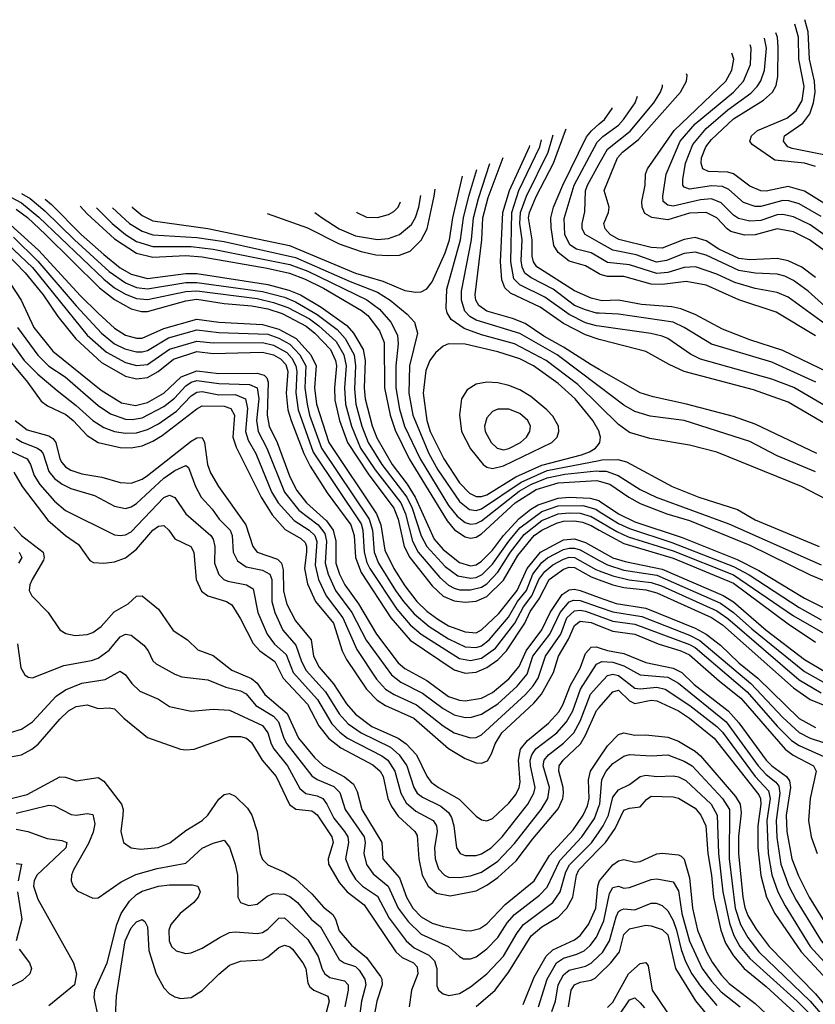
# Model space of a CAD drawing. Header units: inches. Extents: x 1305375 to 1407406, y 744550 to 841633.
# Tile 416 of 509: x 1357883 to 1360789, y 832279 to 835874. Entities that reach past the tile are written whole.
import ezdxf

# ---------------------------------------------------------------- set-up
doc = ezdxf.new("R2010")
doc.units = ezdxf.units.IN
doc.header["$MEASUREMENT"] = 0
doc.layers.add('B3853', color=7, linetype='Continuous')
doc.layers.add('B3863', color=7, linetype='Continuous')

msp = doc.modelspace()

# ---------------------------------------------------------------- linework, layer by layer
at = {"layer": 'B3853', "color": 5}
for points, elevation in [([(1360000, 834946), (1359950, 834974.8), (1359890, 834992.6), (1359850, 835023.5), (1359834.7, 835050), (1359824.4, 835115.6), (1359823.1, 835150), (1359833.4, 835190), (1359867.5, 835270), (1359954, 835446), (1359971.7, 835468.3), (1360000, 835493.3)], 2180), ([(1360000, 834802.3), (1359990, 834802.9), (1359950, 834814.4), (1359910, 834830.4), (1359832.1, 834890), (1359751.1, 834931.1), (1359728.7, 834948.7), (1359718.7, 834970), (1359714.7, 834994.7), (1359718.2, 835070), (1359710.3, 835130.3), (1359712.5, 835170), (1359733.8, 835230), (1359813.2, 835390), (1359831.7, 835454)], 2240), ([(1360000, 834850.3), (1359970, 834857.8), (1359910, 834883.6), (1359771.9, 834971.9), (1359759.3, 834990), (1359754.5, 835010), (1359755.2, 835070), (1359741.7, 835150), (1359745, 835170), (1359770, 835228.5), (1359833, 835350), (1359876.3, 835470), (1359879.3, 835475.7)], 2220), ([(1360000, 834706.7), (1359950, 834723.2), (1359870, 834764.8), (1359784.8, 834824.8), (1359675.6, 834875.6), (1359654.7, 834894.7), (1359644, 834924), (1359639, 834990), (1359647.9, 835170), (1359671.7, 835250), (1359745.4, 835410), (1359746.8, 835415.2)], 2280), ([(1360000, 834755.3), (1359990, 834756.8), (1359950, 834767.3), (1359890, 834797.6), (1359801.3, 834861.3), (1359710, 834905.6), (1359688.1, 834928.1), (1359676.5, 834990), (1359681.2, 835170), (1359706.8, 835250), (1359783.5, 835410), (1359789.6, 835434.8)], 2260), ([(1360000, 835005.3), (1359970, 835022.5), (1359916.7, 835036.7), (1359892.2, 835052.2), (1359874.5, 835090), (1359871.3, 835148.7), (1359907.9, 835270), (1359992.8, 835427.2), (1360000, 835434.5)], 2160), ([(1360000, 834534.5), (1359846.7, 834650), (1359710, 834727.7), (1359550, 834777.3), (1359527.7, 834790), (1359509.6, 834809.6), (1359496.3, 834850), (1359496.7, 834883.3), (1359533.3, 835070), (1359540.9, 835150), (1359558.5, 835221.5), (1359600.7, 835348.4)], 2340), ([(1360000, 834596.7), (1359970, 834613.6), (1359870, 834678.7), (1359798, 834718), (1359730, 834764.4), (1359683.5, 834783.5), (1359589.8, 834809.8), (1359559.7, 834830), (1359549.1, 834850), (1359546.5, 834870), (1359571.2, 835070), (1359574.4, 835150), (1359594.6, 835225.4), (1359649.1, 835370.5)], 2320), ([(1360000, 835060.6), (1359948.9, 835090), (1359937.8, 835110), (1359937.6, 835130), (1359947.5, 835172.5), (1359949.3, 835249.3), (1359956.6, 835270), (1360000, 835347.7)], 2140), ([(1360000, 834465), (1359922, 834542), (1359806.5, 834630), (1359690, 834690.4), (1359570, 834723.9), (1359506.5, 834746.5), (1359459, 834779), (1359444.1, 834804.1), (1359440.6, 834820.6), (1359443.9, 834890), (1359493.7, 835070), (1359504.6, 835150), (1359523.6, 835230), (1359553.2, 835326.8)], 2360), ([(1358294, 835190.6), (1358294.4, 835190), (1358330, 835159.2), (1358370, 835139.3), (1358570, 835112.2), (1358869, 835049), (1359110, 834948.7), (1359210, 834919.1), (1359290, 834885.6), (1359330, 834878.6), (1359350, 834880.9), (1359370, 834891.8), (1359390, 834917), (1359437.6, 835022.4), (1359452.5, 835070), (1359465.7, 835150), (1359500.8, 835302.8)], 2380), ([(1357830, 835237.3), (1357890, 835205.2), (1357953.2, 835153.2), (1358190, 834926.9), (1358230, 834895.1), (1358270, 834871.9), (1358310, 834856.2), (1358350, 834852), (1358490, 834881.8), (1358530, 834884), (1358750, 834855.9), (1358810, 834842), (1358863.1, 834823.1), (1358941.2, 834781.2), (1358976.2, 834756.2), (1359038.6, 834698.6), (1359066.9, 834650), (1359075.1, 834610), (1359069.7, 834529.7), (1359073.4, 834470), (1359094.7, 834390), (1359128, 834310), (1359181.9, 834230), (1359275.1, 834110), (1359292.4, 834070), (1359318.5, 833970), (1359339.1, 833930), (1359417.6, 833837.6), (1359449.6, 833809.6), (1359470, 833798.3), (1359490, 833792.6), (1359530, 833792.2), (1359570, 833802), (1359590, 833814.6), (1359630, 833857.1), (1359676.2, 833930), (1359725.5, 833994.5), (1359790, 834045.3), (1359850.4, 834069.6), (1359890, 834073.9), (1359930, 834072), (1359970, 834060.3), (1360000, 834042.7)], 2240), ([(1357890.3, 835239.7), (1357920.9, 835220.9), (1357975.6, 835175.6), (1358082.8, 835070), (1358210, 834954.6), (1358270, 834912.8), (1358310, 834896.4), (1358350, 834891), (1358490, 834914.1), (1358530, 834914.6), (1358770, 834881.7), (1358850, 834860.7), (1358890, 834844.1), (1358970, 834797.4), (1359042.3, 834742.3), (1359072.6, 834710), (1359105.3, 834650), (1359110, 834610), (1359106.3, 834526.3), (1359110.7, 834470.7), (1359132.9, 834390), (1359155.9, 834330), (1359205.5, 834250), (1359297, 834130), (1359316.9, 834090), (1359349.4, 833989.4), (1359369.8, 833950), (1359437.2, 833877.2), (1359483.4, 833843.4), (1359530, 833834.3), (1359550, 833837.4), (1359572.1, 833847.9), (1359610, 833886.1), (1359669.6, 833970), (1359710, 834018.2), (1359790, 834078.8), (1359850, 834098.9), (1359939.7, 834099.7), (1359987, 834087), (1360000, 834078.8)], 2260), ([(1358786.5, 835166.2), (1358934.4, 835114.4), (1359050, 835055.5), (1359130, 835027.3), (1359184.3, 835015.7), (1359230, 835012.6), (1359270, 835014.5), (1359310, 835028.4), (1359350, 835068.5), (1359371.5, 835110), (1359397.6, 835230), (1359400.2, 835255.5)], 2420), ([(1357976.2, 835218.9), (1357999.6, 835199.6), (1358108.2, 835090), (1358190, 835017), (1358250, 834968.5), (1358290, 834944.8), (1358350, 834929.1), (1358490, 834947.2), (1358530, 834947.1), (1358790, 834906.9), (1358866.7, 834886.7), (1358909, 834869), (1358984.2, 834824.2), (1359077.9, 834757.9), (1359103, 834730), (1359138.3, 834670), (1359144.9, 834630), (1359141.5, 834530), (1359144.9, 834490), (1359171.1, 834391.1), (1359187.8, 834347.8), (1359243.6, 834250), (1359298, 834178), (1359327.4, 834130), (1359397.5, 833977.5), (1359430, 833939.2), (1359490, 833891.7), (1359530, 833879.8), (1359550, 833883.3), (1359570, 833896.4), (1359610, 833936.8), (1359650.3, 833990), (1359707.7, 834052.3), (1359750, 834087.3), (1359776.9, 834103.1), (1359850, 834127.2), (1359890, 834130.5), (1359966.9, 834126.9), (1359998.5, 834118.5), (1360000, 834117.5)], 2280), ([(1358961.5, 835169.9), (1358988.1, 835150), (1359050.1, 835110), (1359110, 835084.3), (1359190, 835071.4), (1359230, 835074.9), (1359270, 835089.7), (1359314.1, 835125.9), (1359328.6, 835151.4), (1359340.6, 835190), (1359348.1, 835232)], 2440), ([(1359113.8, 835173), (1359114.9, 835170), (1359150, 835152.5), (1359190, 835152.2), (1359230, 835162.6), (1359250, 835173.7), (1359265.7, 835190), (1359274, 835209.3)], 2460), ([(1357870, 835182.4), (1357911.3, 835151.3), (1357977.6, 835090), (1358175.1, 834895.1), (1358230, 834852.8), (1358290, 834818.2), (1358328.1, 834808.1), (1358350, 834808.7), (1358490, 834848), (1358530, 834853.3), (1358630, 834837.4), (1358731.2, 834828.8), (1358790, 834818.1), (1358841.3, 834801.3), (1358930, 834755), (1358961.2, 834730), (1359018.4, 834670), (1359037.2, 834630), (1359040, 834610), (1359032.5, 834530), (1359034.7, 834485.3), (1359050.9, 834410), (1359080.8, 834330), (1359156.3, 834216.3), (1359250, 834090), (1359265.3, 834050), (1359287, 833950), (1359307.7, 833910), (1359390, 833806.7), (1359430, 833768.8), (1359470, 833751.8), (1359510, 833747.5), (1359550, 833751.2), (1359590, 833767.4), (1359650, 833828.1), (1359702.8, 833917.2), (1359762.1, 833990), (1359790.1, 834010.1), (1359844.2, 834035.8), (1359870, 834043.1), (1359910, 834044.5), (1359939.2, 834039.2), (1359970, 834026.9), (1360000, 834010.4)], 2220), ([(1358104.6, 835193.1), (1358130, 835165.6), (1358230, 835073.6), (1358310, 835021), (1358370, 835006.5), (1358490, 835013.2), (1358550, 835008.4), (1358786.9, 834966.9), (1358868.3, 834948.3), (1358926.5, 834926.5), (1358993.3, 834893.3), (1359132, 834812), (1359154.5, 834794.5), (1359197.4, 834737.4), (1359214.9, 834694.9), (1359215.1, 834530), (1359235.9, 834430), (1359254.8, 834374.8), (1359306.3, 834270), (1359444, 834044), (1359471.7, 834011.7), (1359510, 833986.1), (1359530, 833980.9), (1359550, 833984.6), (1359570, 833996.3), (1359692.7, 834110), (1359770, 834158.4), (1359850, 834183.3), (1359991.6, 834191.6), (1360000, 834189.2)], 2320), ([(1358163.9, 835187.1), (1358220.5, 835130), (1358270, 835089.8), (1358310, 835064.5), (1358370, 835046.4), (1358510, 835046.3), (1358590, 835036.7), (1358870, 834979.6), (1358935.3, 834955.3), (1359150.8, 834850.8), (1359197.3, 834817.3), (1359238.5, 834770), (1359262.7, 834722.7), (1359265.6, 834690), (1359256.6, 834610), (1359256.9, 834530), (1359270, 834452), (1359289, 834390), (1359346.2, 834270), (1359450, 834099.7), (1359481.1, 834061.1), (1359510, 834038.1), (1359530, 834032.4), (1359550, 834034.9), (1359570, 834044), (1359707.8, 834152.2), (1359750, 834176.6), (1359810, 834201.2), (1359874.4, 834214.4), (1359990, 834226.3), (1360000, 834225.9)], 2340), ([(1358222.3, 835187.2), (1358284.1, 835130), (1358330, 835101.4), (1358370, 835088.5), (1358530, 835079.1), (1358630, 835064.4), (1358890, 835006.2), (1359090, 834918), (1359190, 834879.6), (1359235.9, 834850), (1359298.9, 834798.9), (1359325.1, 834770), (1359335.8, 834730), (1359306.5, 834610), (1359304.3, 834510), (1359318.9, 834430), (1359377.8, 834290), (1359410, 834230.8), (1359490, 834114.2), (1359526, 834086), (1359550, 834082.3), (1359570, 834088.1), (1359714.3, 834185.7), (1359810, 834228.4), (1360000, 834265)], 2360), ([(1357850, 835125), (1357952.5, 835032.5), (1358105.5, 834865.5), (1358170, 834802.9), (1358230, 834747.8), (1358270, 834721.6), (1358310, 834711), (1358330, 834711.3), (1358410, 834746.2), (1358530, 834780), (1358610, 834769.7), (1358770, 834760.8), (1358830, 834744.2), (1358892.7, 834710), (1358946.4, 834650), (1358965.9, 834610), (1358960, 834530), (1358967.3, 834470), (1359011.8, 834330), (1359186.3, 834070), (1359201.8, 834030), (1359216.7, 833936.7), (1359249.6, 833870), (1359290, 833806.7), (1359333.9, 833750), (1359370, 833714.8), (1359410, 833685.6), (1359450, 833660.7), (1359510, 833638.5), (1359550, 833635.5), (1359570, 833645.9), (1359633.8, 833706.2), (1359699.7, 833790), (1359737.1, 833870), (1359785.7, 833930), (1359870, 833974.7), (1359910, 833978), (1359950, 833964.8), (1360000, 833936.9)], 2180), ([(1357816.3, 835076.3), (1357930, 834968.8), (1358130, 834722.5), (1358200.1, 834660.1), (1358270, 834622.2), (1358310, 834610.8), (1358350, 834615.5), (1358430, 834670.5), (1358530, 834700.3), (1358590, 834693.6), (1358770, 834695.4), (1358810, 834686), (1358858.6, 834658.6), (1358877.7, 834637.7), (1358892, 834610), (1358895.6, 834590), (1358891.4, 834511.4), (1358900.8, 834450), (1358955.5, 834295.5), (1359130, 834032.8), (1359136.8, 834010), (1359141, 833930), (1359151.6, 833891.6), (1359162.7, 833870), (1359261.1, 833721.1), (1359310, 833665), (1359349.4, 833630), (1359490, 833541.6), (1359530, 833533.7), (1359570, 833542.9), (1359621, 833579), (1359692.3, 833670), (1359723.6, 833730), (1359753.5, 833770), (1359779.7, 833830), (1359800.9, 833859.1), (1359830, 833883.2), (1359870, 833904.4), (1359890, 833910.9), (1359910, 833909.9), (1359987, 833867), (1360000, 833862)], 2140), ([(1357860, 835080), (1357950, 834992.4), (1358089.6, 834829.6), (1358182.3, 834730), (1358230, 834690.1), (1358267.8, 834672.2), (1358310, 834660.8), (1358330, 834660.9), (1358350, 834666.7), (1358427.1, 834712.9), (1358530, 834741.2), (1358610, 834731.9), (1358790, 834725.4), (1358830, 834711.2), (1358870, 834689.3), (1358907, 834650), (1358928.2, 834610), (1358924.9, 834530), (1358932.8, 834470), (1358942.1, 834430), (1358985.5, 834310), (1359159.3, 834050), (1359171.4, 834010), (1359178.5, 833930), (1359194.3, 833890), (1359255.5, 833790), (1359285, 833750), (1359324.4, 833704.4), (1359378.8, 833658.8), (1359450, 833613.5), (1359510, 833584.1), (1359550, 833581.1), (1359570, 833588.2), (1359598.2, 833610), (1359668, 833692), (1359702, 833750), (1359733.9, 833790), (1359757.5, 833850), (1359790, 833892), (1359810.5, 833909.5), (1359870, 833939.3), (1359890, 833944.9), (1359910, 833944), (1359930, 833937.8), (1360000, 833899.7)], 2160), ([(1357830, 835025.4), (1357903.4, 834950), (1357969.4, 834870), (1358022.6, 834790), (1358088.3, 834708.3), (1358182.3, 834622.3), (1358270, 834572.8), (1358310, 834563.2), (1358350, 834568), (1358389.2, 834590), (1358445, 834635), (1358530, 834662), (1358590, 834655.6), (1358770, 834660.6), (1358810, 834650.9), (1358836, 834636), (1358854.7, 834614.7), (1358862.4, 834590), (1358855.9, 834510), (1358863, 834450), (1358874.5, 834410), (1358920.6, 834290), (1358944.1, 834244.1), (1359006.7, 834146.6), (1359093.3, 834030), (1359104.4, 833990), (1359109.3, 833910), (1359130, 833855.9), (1359238.5, 833690), (1359308.9, 833608.9), (1359470, 833499.5), (1359510, 833487.9), (1359550, 833492.1), (1359590, 833508.9), (1359630, 833536.6), (1359660.8, 833570), (1359728.1, 833670), (1359747.5, 833712.5), (1359780.2, 833759.8), (1359817.2, 833830), (1359870, 833867.9), (1359890, 833874.9), (1359910, 833873.2), (1359970, 833840), (1360000, 833828.8)], 2120), ([(1357849.2, 834910), (1357889.1, 834850), (1357934.8, 834750), (1358003.8, 834663.8), (1358181, 834521), (1358255, 834475), (1358305.8, 834465.8), (1358350, 834476), (1358409.8, 834510.2), (1358472.9, 834570), (1358530, 834591.9), (1358610, 834582), (1358750, 834583.5), (1358776.4, 834576.4), (1358786.3, 834566.3), (1358791, 834551), (1358786.8, 834430), (1358793.9, 834390), (1358823.5, 834330), (1358870, 834204.3), (1358895.4, 834155.4), (1358930.3, 834110), (1359004.1, 834044.1), (1359027.7, 834010), (1359037.4, 833970), (1359037.8, 833890), (1359050.9, 833850), (1359070.5, 833810.5), (1359121, 833741), (1359186.5, 833630), (1359265.9, 833525.9), (1359290, 833505.3), (1359370, 833460.6), (1359450, 833402.7), (1359490, 833388.9), (1359510, 833386.9), (1359570, 833397.1), (1359610, 833417.4), (1359670, 833467.3), (1359707.8, 833512.2), (1359732.5, 833570), (1359790, 833645.6), (1359820.2, 833710), (1359865.1, 833774.9), (1359890, 833792.5), (1359910, 833794.5), (1359930, 833789.7), (1360000, 833764.4)], 2080), ([(1357762.3, 834730), (1357911.4, 834550), (1357961.5, 834481.5), (1357984.6, 834464.6), (1358052.1, 834432.1), (1358079, 834410), (1358130, 834355.5), (1358170, 834330.7), (1358250, 834311.5), (1358290, 834310.6), (1358330, 834317.5), (1358370, 834334.8), (1358403.9, 834356.1), (1358530, 834453.4), (1358550, 834463.5), (1358630, 834462.5), (1358654.9, 834454.9), (1358667.8, 834430), (1358661.1, 834350), (1358673.3, 834313.3), (1358764.8, 834130), (1358805.7, 834065.7), (1358852.4, 834012.4), (1358910, 833979.9), (1358925.3, 833965.3), (1358931, 833950), (1358930.8, 833930.8), (1358923.7, 833870), (1358934.1, 833814.1), (1358963.4, 833750), (1359029.1, 833670), (1359060.7, 833570), (1359077.4, 833537.4), (1359150.4, 833430), (1359189.2, 833389.2), (1359219, 833370), (1359323.3, 833323.3), (1359450, 833212.3), (1359510, 833176.2), (1359550, 833161.1), (1359570, 833159), (1359592.4, 833167.6), (1359607, 833193), (1359619.5, 833230), (1359644.3, 833270), (1359761.6, 833378.4), (1359789.2, 833410.8), (1359833, 833490), (1359850.6, 833550), (1359888, 833612), (1359910, 833662.5), (1359930, 833677.9), (1359970, 833672.6), (1360000, 833660.9)], 2020), ([(1357811.7, 834751.7), (1357899.9, 834630), (1357950, 834579.6), (1358019.6, 834519.6), (1358090, 834464.8), (1358150, 834410.8), (1358190, 834384.8), (1358230, 834370.9), (1358270, 834364.5), (1358310, 834365.8), (1358350, 834377.1), (1358390, 834398.3), (1358455.7, 834444.3), (1358510, 834501), (1358530, 834514.3), (1358550, 834516.4), (1358610, 834504.6), (1358670, 834505.6), (1358707.8, 834490), (1358714.7, 834454.7), (1358708.4, 834370), (1358718.2, 834338.2), (1358745.7, 834290), (1358803, 834150), (1358826.8, 834110), (1358885.3, 834045.3), (1358941.1, 834010), (1358961.2, 833990), (1358968.9, 833968.9), (1358962.1, 833882.1), (1358975, 833830), (1359002.6, 833770), (1359063.1, 833690), (1359114.4, 833574.4), (1359186.6, 833466.6), (1359219.9, 833430), (1359251.2, 833410), (1359332.7, 833372.7), (1359430, 833295.1), (1359470, 833270.4), (1359530, 833252.1), (1359550, 833253.6), (1359570, 833263.1), (1359730.9, 833410), (1359758.7, 833441.3), (1359776.4, 833470), (1359803.6, 833550), (1359859.4, 833630), (1359882, 833690), (1359910, 833716), (1359930, 833718.4), (1359950, 833714.5), (1360000, 833696.1)], 2040), ([(1357875.5, 834750), (1357950, 834648.5), (1357989.5, 834609.5), (1358048.8, 834570), (1358170, 834464.8), (1358215.3, 834435.3), (1358270, 834416), (1358293.8, 834413.8), (1358330, 834420.6), (1358410, 834461.2), (1358448.1, 834491.9), (1358490, 834537.1), (1358510, 834550.8), (1358530, 834556.7), (1358610, 834545.1), (1358722, 834542), (1358750, 834530.1), (1358757.2, 834490), (1358748.4, 834410), (1358754.3, 834370), (1358786.2, 834310), (1358850, 834149.3), (1358903.3, 834083.3), (1358972.9, 834030), (1358997.4, 833997.4), (1359004.4, 833970), (1358999.5, 833890), (1359009.9, 833849.9), (1359036.9, 833790), (1359096.4, 833710), (1359148.7, 833608.7), (1359241.3, 833481.3), (1359275.1, 833455.1), (1359354.3, 833414.3), (1359430, 833358.8), (1359470, 833335.5), (1359510, 833325.7), (1359533.1, 833326.9), (1359570, 833337.8), (1359630, 833376.2), (1359700.1, 833439.9), (1359736.2, 833483.8), (1359757.4, 833550), (1359819.8, 833630), (1359857.5, 833710), (1359890, 833748), (1359905.9, 833754.1), (1359930, 833753.6), (1360000, 833729.2)], 2060), ([(1360000, 834366.9), (1359999.2, 834370), (1359976.8, 834410), (1359912.4, 834490), (1359850, 834545.7), (1359760.1, 834610), (1359710, 834636.3), (1359630, 834661.7), (1359510, 834689.6), (1359450, 834689.9), (1359430, 834682.5), (1359401.9, 834658.1), (1359381.4, 834630), (1359366.6, 834593.4), (1359357, 834510), (1359369.8, 834410), (1359383, 834370), (1359431.8, 834270), (1359490, 834183.2), (1359525.6, 834145.6), (1359550, 834132.7), (1359570, 834132.6), (1359590, 834139.3), (1359695.6, 834204.4), (1359790, 834247.9), (1359935.2, 834284.8), (1359964, 834296), (1359986.4, 834310), (1359997, 834323), (1360000, 834327)], 2380), ([(1357867.2, 834410), (1357910, 834376.8), (1357990, 834354.6), (1358004.3, 834344.3), (1358015.8, 834330), (1358030, 834270.1), (1358037.1, 834257.1), (1358050, 834241.7), (1358070, 834228.8), (1358110, 834216.1), (1358183.4, 834203.4), (1358250, 834183.6), (1358290, 834182.2), (1358330, 834196.5), (1358350, 834209.7), (1358510, 834335.4), (1358530, 834347.2), (1358550, 834348.1), (1358558.5, 834330), (1358569.2, 834250), (1358579.9, 834219.9), (1358609, 834169), (1358709.1, 834030), (1358734.2, 833950), (1358750.7, 833930), (1358824.3, 833904.3), (1358839.6, 833890), (1358845.7, 833865.7), (1358847.3, 833787.3), (1358859.4, 833739.4), (1358890, 833678.5), (1358948.3, 833610), (1358956.4, 833550), (1358977.6, 833510), (1359029.3, 833449.3), (1359076.4, 833376.4), (1359110, 833338.3), (1359170, 833293.7), (1359265.9, 833250), (1359294.4, 833230), (1359332.1, 833190), (1359370, 833111.4), (1359386.5, 833090), (1359413.3, 833070), (1359488, 833028), (1359550, 832966.1), (1359570, 832952.1), (1359590, 832948.7), (1359610, 832957.8), (1359670, 833013.1), (1359695.1, 833044.9), (1359707.4, 833070), (1359711.3, 833090), (1359705.3, 833170), (1359712.7, 833210), (1359738.4, 833241.6), (1359815.1, 833304.9), (1359852.7, 833347.3), (1359867.4, 833372.6), (1359895.4, 833444.6), (1359930, 833505.7), (1359950, 833559.8), (1359970, 833583.2), (1359990, 833584), (1360000, 833580.6)], 1980), ([(1357870, 834345.3), (1357891.9, 834331.9), (1357948.8, 834310), (1357960.6, 834300.6), (1357969.1, 834289.1), (1357990, 834224.5), (1358010, 834199.1), (1358037.8, 834177.8), (1358070, 834162.3), (1358156.6, 834136.6), (1358230, 834097.9), (1358270, 834089.6), (1358290, 834094.9), (1358310, 834107.2), (1358410, 834199.6), (1358450, 834228.5), (1358490, 834246.3), (1358499.3, 834239.3), (1358525.2, 834170), (1358545.8, 834130), (1358586.5, 834086.5), (1358611.5, 834050), (1358652.2, 834010), (1358659.2, 833990), (1358662.7, 833930), (1358678.5, 833898.5), (1358710, 833876.1), (1358770, 833863.8), (1358796.9, 833850), (1358804.1, 833830), (1358803.7, 833750), (1358815.3, 833710), (1358844.9, 833644.9), (1358891.6, 833590), (1358912, 833530), (1358930, 833497.4), (1358999.7, 833419.7), (1359050, 833339.3), (1359083.2, 833303.2), (1359130.1, 833270), (1359237.6, 833217.6), (1359269.8, 833190), (1359296.7, 833150), (1359322.2, 833070), (1359334.9, 833050), (1359354.6, 833034.6), (1359421.9, 833001.9), (1359450, 832979.1), (1359460.8, 832960.8), (1359469.4, 832930), (1359478.1, 832850), (1359492.6, 832830), (1359510, 832822.6), (1359550, 832822.2), (1359570, 832827.9), (1359605.8, 832850), (1359645.2, 832890), (1359738.9, 833010), (1359761.2, 833050), (1359765.4, 833070), (1359749.3, 833150), (1359748, 833170), (1359753.2, 833190), (1359768.9, 833211.1), (1359844.8, 833270), (1359880.9, 833310), (1359903.3, 833350), (1359931.3, 833430), (1359990, 833520.3), (1360000, 833525.4)], 1960), ([(1357842, 834302), (1357910.7, 834270.7), (1357923, 834250), (1357935.7, 834210), (1357956.3, 834176.3), (1358010, 834116.3), (1358050, 834082), (1358230, 833993.4), (1358250, 833990.1), (1358270, 833993.4), (1358290, 834004.2), (1358410, 834129.2), (1358430, 834137.6), (1358450, 834129.4), (1358489.5, 834069.5), (1358581.2, 833990), (1358590, 833977.6), (1358595.4, 833950), (1358595.1, 833890), (1358610, 833848.8), (1358628.8, 833830), (1358643.3, 833823.3), (1358711.7, 833810), (1358736.4, 833796.4), (1358753.3, 833710), (1358787, 833630), (1358813.9, 833593.9), (1358856.3, 833556.3), (1358882.5, 833490), (1358971.3, 833391.3), (1359023, 833303), (1359052.2, 833272.2), (1359081.1, 833250), (1359206.1, 833186.1), (1359227.6, 833170), (1359253.4, 833130), (1359275.7, 833050), (1359294.3, 833014.3), (1359330, 832983.6), (1359393.1, 832950), (1359405, 832930), (1359407.5, 832910), (1359398.5, 832850), (1359400.6, 832810), (1359413, 832773), (1359434.7, 832750), (1359450, 832743.3), (1359490, 832741.4), (1359530, 832748.2), (1359570, 832761.3), (1359630, 832801.8), (1359690, 832866.4), (1359787.5, 832990), (1359811.9, 833030), (1359818.7, 833070), (1359795.4, 833150), (1359799.1, 833170), (1359814.8, 833190), (1359870, 833231.9), (1359906.6, 833270), (1359930, 833313), (1359968.3, 833411.7), (1360000, 833446.2)], 1940), ([(1357862.2, 834222.2), (1357891.8, 834170), (1357986, 834046), (1358050, 833990.5), (1358097.7, 833957.7), (1358139.8, 833899.8), (1358152.6, 833892.6), (1358190.1, 833890.1), (1358230, 833894.5), (1358270, 833908.6), (1358310, 833940.6), (1358369.3, 834010), (1358390, 834025.1), (1358410, 834026.9), (1358428.4, 834010), (1358450, 833978.9), (1358508.5, 833950), (1358518.9, 833930), (1358528.1, 833830), (1358547.8, 833787.8), (1358570.4, 833770.4), (1358638.3, 833750), (1358657.6, 833737.6), (1358690, 833686.4), (1358736.4, 833596.4), (1358760.1, 833570), (1358815.1, 833530), (1358845.7, 833470), (1358934.9, 833374.9), (1358975.7, 833295.7), (1359011, 833251), (1359055.8, 833215.8), (1359173.6, 833153.6), (1359199.5, 833130), (1359210.3, 833110), (1359228.4, 833030), (1359240.9, 833000.9), (1359266.1, 832966.1), (1359326.9, 832910), (1359334.9, 832894.9), (1359340.5, 832810), (1359353.8, 832750), (1359374.8, 832710), (1359405, 832685), (1359454.9, 832674.9), (1359550, 832692.8), (1359590, 832713.5), (1359630, 832741.6), (1359696.8, 832803.2), (1359757.2, 832882.8), (1359850, 832992.1), (1359867, 833030), (1359869.9, 833050), (1359868.7, 833070), (1359852.2, 833130), (1359853.9, 833150), (1359868.4, 833170), (1359931.2, 833230), (1359950, 833261), (1359990, 833351.1), (1360000, 833362.5)], 1920), ([(1357861.8, 834021.8), (1357890, 833990.1), (1357968.9, 833930), (1357973.2, 833910), (1357970, 833900.3), (1357928.9, 833830), (1357920.5, 833810), (1357918.4, 833790), (1357927.1, 833770), (1357987.1, 833710), (1358030, 833646.5), (1358052.2, 833632.2), (1358085.5, 833625.5), (1358130, 833628.6), (1358150, 833635.9), (1358181.3, 833658.7), (1358228.5, 833711.5), (1358279.2, 833740.8), (1358310, 833768.8), (1358330, 833770.8), (1358390, 833721.1), (1358443.6, 833643.6), (1358495.6, 833610), (1358533.3, 833573.3), (1358590, 833552.4), (1358658.4, 833498.4), (1358730, 833468), (1358750, 833451.5), (1358778.5, 833410), (1358860.4, 833340.4), (1358901, 833250), (1358960.5, 833180.5), (1358991.3, 833151.3), (1359069.7, 833109.7), (1359102.3, 833082.3), (1359115.3, 833055.3), (1359133.1, 832990), (1359206.2, 832870), (1359210.1, 832810), (1359270, 832740.3), (1359296.5, 832670), (1359319.5, 832630), (1359350, 832598.7), (1359390, 832574.8), (1359430, 832562.7), (1359510, 832548.4), (1359530, 832546.6), (1359564.3, 832555.7), (1359590, 832572.4), (1359656.4, 832643.6), (1359762.3, 832730), (1359818.2, 832821.8), (1359904.5, 832915.5), (1359941.7, 832970), (1359956.9, 833003.1), (1359962.9, 833030), (1359961, 833099), (1359968.3, 833130), (1360000, 833177.5)], 1880), ([(1357881, 833930), (1357890.6, 833910), (1357878.7, 833890)], 1860), ([(1357875, 833595), (1357887.9, 833507.9), (1357902.3, 833482.3), (1357913.8, 833473.8), (1357930.4, 833470.4), (1358044.5, 833515.5), (1358146, 833534), (1358170, 833542.5), (1358210, 833572.1), (1358250, 833620.1), (1358270, 833630.7), (1358290, 833626.6), (1358337.2, 833590), (1358352.6, 833570), (1358370, 833533.4), (1358381.9, 833521.9), (1358450, 833484.6), (1358475, 833475), (1358570, 833463.3), (1358636.3, 833436.3), (1358690, 833423.7), (1358710, 833412.9), (1358746.3, 833370), (1358810, 833330.3), (1358828.3, 833310), (1358848.5, 833250), (1358859.5, 833230), (1358950, 833113.1), (1358970, 833099.2), (1359030, 833073.6), (1359052.1, 833052.1), (1359072.6, 832990), (1359140.9, 832890), (1359145.6, 832870), (1359139.7, 832830), (1359149.8, 832789.8), (1359174.7, 832754.7), (1359229.1, 832710), (1359265.8, 832630), (1359301.7, 832581.7), (1359350, 832535), (1359449.5, 832490), (1359490, 832452.9), (1359504.8, 832444.8), (1359530, 832444.2), (1359550, 832452.2), (1359590, 832480.8), (1359630, 832523.3), (1359664, 832576), (1359690, 832606.9), (1359782.3, 832677.7), (1359810, 832706.7), (1359855.6, 832804.4), (1359937, 832890), (1359982.8, 832957.2), (1360000, 833005.3)], 1860), ([(1357850, 833271.7), (1357890, 833283.6), (1357930, 833309.6), (1358016.5, 833403.5), (1358050, 833427.2), (1358110, 833451.9), (1358195, 833465), (1358250, 833495.6), (1358270, 833481.8), (1358292.8, 833450), (1358322.3, 833422.3), (1358390, 833393.5), (1358430, 833366.4), (1358510, 833348.9), (1358590, 833356.2), (1358650, 833352.5), (1358770, 833296.8), (1358789.7, 833270), (1358801.3, 833230), (1358811.6, 833211.6), (1358861.2, 833150), (1358906.2, 833066.2), (1358928.2, 833048.2), (1358970, 833039.6), (1358990.5, 833030), (1359005.4, 833010), (1359030, 832959), (1359069.8, 832910), (1359081.2, 832890), (1359084.1, 832870), (1359073.1, 832810), (1359088.6, 832770), (1359110, 832735.7), (1359135.8, 832710), (1359190, 832674.2), (1359232.9, 832592.9), (1359294.2, 832510), (1359324.4, 832484.4), (1359378, 832458), (1359398.1, 832438.1), (1359407.3, 832410), (1359406.8, 832346.8), (1359413.2, 832330), (1359430, 832316.6), (1359450.8, 832310.8), (1359490, 832318.7), (1359530, 832342), (1359590, 832390.1), (1359650, 832454.7), (1359700.1, 832539.9), (1359722.9, 832570), (1359830, 832650.8), (1359857.1, 832690), (1359877.7, 832762.3), (1359891.5, 832788.5), (1359971.7, 832868.3), (1360000, 832908.8)], 1840), ([(1357850, 833182.2), (1357890, 833189.7), (1357927.7, 833210), (1357951.1, 833228.9), (1358030, 833320.1), (1358061.4, 833350), (1358090, 833366.2), (1358130, 833372.5), (1358170, 833358.8), (1358210, 833361.2), (1358230, 833357.5), (1358263.9, 833323.9), (1358350, 833253.4), (1358470, 833210.9), (1358490, 833207.5), (1358520.9, 833210), (1358650, 833257.1), (1358690, 833256.5), (1358711.7, 833250), (1358730, 833234.6), (1358768.6, 833170), (1358820.2, 833110), (1358868.6, 833008.6), (1358891.8, 832991.8), (1358950, 832984.9), (1358959.1, 832979.1), (1358970.2, 832970.2), (1359022.8, 832890), (1359028.2, 832870), (1359009.4, 832810), (1359011.4, 832790), (1359050, 832723.6), (1359079.2, 832690), (1359141.7, 832641.7), (1359257, 832470), (1359280.1, 832450), (1359321.5, 832430), (1359335.5, 832415.5), (1359338, 832390), (1359313.9, 832330), (1359305.5, 832270)], 1820), ([(1357851.5, 833030), (1357910, 833045.4), (1358030, 833109), (1358050, 833108.2), (1358090, 833094.7), (1358170, 833107.3), (1358190, 833093.6), (1358254.8, 833010), (1358260.6, 832990), (1358260.4, 832970), (1358252.9, 832910), (1358262.8, 832870), (1358290.7, 832850.7), (1358325.2, 832845.2), (1358389.1, 832850.9), (1358431.4, 832868.6), (1358490, 832912.9), (1358550.3, 832949.7), (1358570.6, 832969.4), (1358610, 833027.9), (1358630, 833044.5), (1358650, 833048.4), (1358670, 833038.4), (1358715, 832995), (1358731, 832970), (1358750.1, 832910), (1358762.1, 832830), (1358770, 832807.9), (1358790, 832787.8), (1358850, 832760.8), (1358890, 832736.9), (1358950, 832682.5), (1358992.9, 832632.9), (1359026.8, 832606.8), (1359037.2, 832590), (1359050, 832547.4), (1359095, 832495), (1359149.4, 832450), (1359200.5, 832380.5), (1359206, 832370), (1359207.1, 832350), (1359187.3, 832290), (1359176.9, 832230)], 1780), ([(1357870, 832977.2), (1357990, 833006.4), (1358010, 833003.5), (1358071.8, 832971.8), (1358090, 832968.9), (1358130, 832975.9), (1358150, 832972.3), (1358157.8, 832937.8), (1358152.1, 832907.9), (1358134.2, 832865.8), (1358079.3, 832770), (1358072.1, 832750), (1358071.2, 832730), (1358079.1, 832710), (1358093.6, 832693.6), (1358150, 832666), (1358170, 832667.1), (1358254.3, 832725.7), (1358307.6, 832752.4), (1358385.8, 832774.2), (1358490, 832794.4), (1358550, 832849.2), (1358590, 832867.6), (1358630, 832878.6), (1358650, 832852.4), (1358670.6, 832790), (1358678.8, 832750), (1358679.7, 832670), (1358690.1, 832650.1), (1358720, 832640), (1358750, 832644.4), (1358786.6, 832673.4), (1358810, 832683), (1358850, 832681), (1358870, 832672.7), (1358897.5, 832650), (1358947.7, 832590), (1358981.5, 832561.5), (1359050, 832442.1), (1359068.4, 832430), (1359110, 832416.2), (1359123, 832403), (1359143.6, 832370), (1359147, 832350), (1359131.7, 832290), (1359124.3, 832235.7)], 1760), ([(1357870, 832917.8), (1357912.7, 832910), (1357983.9, 832883.9), (1358037.4, 832877.4), (1358055.5, 832870), (1358051.4, 832850), (1357945.3, 832750), (1357935.5, 832730), (1357934, 832710), (1357950, 832662.4), (1358080.1, 832430), (1358091.1, 832390), (1358083.9, 832350), (1357990, 832273.1)], 1740), ([(1359550.3, 832270.3), (1359619.7, 832330), (1359670, 832397.8), (1359751, 832529), (1359790, 832561.9), (1359850, 832596.8), (1359882.2, 832630), (1359903.5, 832670), (1359916.5, 832750), (1359926, 832770), (1360000, 832846.6)], 1820), ([(1357870, 832793), (1357890.2, 832790), (1357877.3, 832730)], 1720), ([(1359721.7, 832278.3), (1359762.6, 832377.4), (1359805.6, 832454.4), (1359830, 832477.6), (1359910, 832514.3), (1359930, 832530.5), (1359960.8, 832570), (1359987.9, 832630), (1359995.3, 832710), (1360000, 832725.8)], 1780), ([(1357875.2, 832690), (1357890.8, 832590), (1357870.1, 832510)], 1720), ([(1358171.6, 832230), (1358155.8, 832304.2), (1358157.9, 832330), (1358202.6, 832430), (1358237.7, 832570), (1358254, 832610), (1358284.6, 832655.4), (1358310, 832680.3), (1358330, 832691.7), (1358389.7, 832710), (1358430, 832714.6), (1358514.6, 832714.6), (1358533.7, 832710), (1358542.9, 832690), (1358535.1, 832670), (1358519.4, 832650), (1358468.8, 832610), (1358435.1, 832570), (1358428.2, 832550), (1358428.6, 832510), (1358438.2, 832490), (1358454.6, 832474.6), (1358490, 832464), (1358510, 832466.3), (1358550, 832483.7), (1358615.5, 832524.5), (1358650, 832540.4), (1358670, 832543.8), (1358750, 832537.4), (1358770, 832540.6), (1358790, 832553), (1358830, 832593.6), (1358850, 832594.4), (1358935.5, 832515.5), (1358973.8, 832453.8), (1358987.5, 832407.5), (1358997.5, 832390), (1359016.4, 832376.4), (1359070, 832364), (1359082.6, 832350), (1359083.5, 832330), (1359070.6, 832270)], 1740), ([(1358231.8, 832210), (1358237.2, 832310), (1358268.9, 832510), (1358290, 832557.5), (1358310, 832580.1), (1358330, 832588.2), (1358340.6, 832580.6), (1358350, 832562), (1358355.1, 832475.1), (1358381.6, 832390), (1358410, 832338.5), (1358430, 832317.6), (1358450, 832305.5), (1358470, 832299.8), (1358510, 832303.8), (1358550, 832328.7), (1358610, 832388.8), (1358650, 832421.7), (1358690, 832436.4), (1358770, 832441.2), (1358790, 832451.6), (1358830, 832486.5), (1358850, 832494.5), (1358870, 832489.2), (1358880.2, 832480.2), (1358917.7, 832430), (1358928, 832410), (1358936, 832356), (1358942.8, 832342.8), (1358957.1, 832330), (1359008.3, 832308.3), (1359013, 832290), (1358998.2, 832230)], 1720), ([(1359778.1, 832270), (1359809.7, 832370), (1359844.2, 832430), (1359870, 832447.5), (1359918.4, 832461.6), (1359945.4, 832474.6), (1359967.1, 832492.9), (1359990, 832523.6), (1360000, 832546.4)], 1760), ([(1357880.7, 832480.7), (1357919.1, 832430), (1357926.9, 832410), (1357920.8, 832390), (1357894, 832366), (1357854.2, 832345.8)], 1720), ([(1359827.4, 832252.6), (1359840.1, 832290), (1359850.2, 832350), (1359870, 832386.3), (1359890, 832404), (1359950, 832418.1), (1359970, 832428.8), (1360000, 832456.5)], 1740), ([(1359887.4, 832270), (1359897, 832330), (1359909.2, 832350), (1359930, 832359.2), (1359970, 832366.4), (1359985.2, 832374.8), (1360000, 832389)], 1720)]:
    msp.add_lwpolyline(points, dxfattribs=dict(at, elevation=elevation))
for points, elevation in [([(1359589.7, 834550.3), (1359550, 834542.9), (1359517.6, 834522.4), (1359496.3, 834490), (1359489, 834431), (1359497.3, 834370), (1359530, 834307.3), (1359575.9, 834250), (1359590, 834239.9), (1359610, 834235.1), (1359650, 834245.2), (1359826.3, 834330), (1359846.2, 834350), (1359852.4, 834370), (1359850.7, 834390), (1359830, 834426.8), (1359808.5, 834450), (1359750, 834498.4), (1359710, 834522.3), (1359670, 834538.5), (1359630, 834548)], 2420), ([(1359630, 834451.9), (1359610, 834442.8), (1359590, 834419.7), (1359580.5, 834390), (1359583.1, 834370), (1359605.6, 834330), (1359626.8, 834310), (1359650, 834304), (1359670, 834307.8), (1359712, 834330), (1359734.3, 834350), (1359746.6, 834370), (1359749, 834390), (1359739.1, 834410), (1359710, 834435.9), (1359670, 834451.6)], 2440)]:
    msp.add_lwpolyline(points, close=True, dxfattribs=dict(at, elevation=elevation))
at = {"layer": 'B3863', "color": 5}
for points, elevation in [([(1360790, 835337.6), (1360750.1, 835350.1), (1360641, 835361), (1360558.7, 835418.7), (1360549.9, 835430), (1360556.6, 835450), (1360578.4, 835470), (1360685.6, 835514.4), (1360719.1, 835540.9), (1360740.8, 835579.2), (1360748.6, 835630), (1360729.6, 835730), (1360728.3, 835810), (1360715, 835857.6)], 1980), ([(1360820.4, 835380.4), (1360704.1, 835404.1), (1360689.3, 835410), (1360680.2, 835420.2), (1360672.5, 835430), (1360676.6, 835450), (1360743.9, 835496.1), (1360769.2, 835530), (1360782.1, 835570), (1360788.2, 835610), (1360786.1, 835650), (1360767.8, 835730), (1360763.2, 835830), (1360751.1, 835874.1)], 1960), ([(1360830, 835197.9), (1360750, 835248), (1360690, 835264.6), (1360610, 835248.3), (1360590, 835248.7), (1360550, 835266.4), (1360490, 835310.9), (1360470, 835316.8), (1360399.6, 835319.6), (1360378.5, 835330), (1360371.8, 835350), (1360373.9, 835370), (1360389.9, 835410), (1360410, 835436.8), (1360490, 835511.8), (1360599.7, 835580.3), (1360632.7, 835610), (1360645.7, 835634.3), (1360652.9, 835667.1), (1360653.9, 835773.9), (1360650.6, 835810), (1360645.1, 835825.7)], 2020), ([(1360837.1, 835077.2), (1360770, 835124.7), (1360710, 835154.1), (1360670, 835162.7), (1360650, 835161.7), (1360590, 835141.3), (1360550, 835138.4), (1360508.3, 835148.3), (1360490, 835159.9), (1360445.4, 835205.4), (1360410, 835219.7), (1360370, 835216.8), (1360270, 835193.5), (1360250, 835196.3), (1360233.5, 835210), (1360232.5, 835230), (1360244.6, 835310), (1360295.4, 835430), (1360350, 835493.8), (1360490.6, 835610), (1360527.2, 835650), (1360552, 835710), (1360554.3, 835770), (1360550.9, 835782.6)], 2060), ([(1360810, 835155.9), (1360730, 835202.3), (1360692.6, 835212.6), (1360670, 835213.5), (1360590, 835191.8), (1360570, 835191.7), (1360526.5, 835206.5), (1360473.6, 835253.6), (1360450, 835264.9), (1360410, 835267.9), (1360330, 835255.2), (1360310, 835262), (1360305.6, 835270), (1360305.3, 835290), (1360314.9, 835350), (1360341.5, 835418.5), (1360390, 835476.3), (1360470, 835545.5), (1360554, 835606), (1360576.8, 835630), (1360589.7, 835650.3), (1360603.8, 835690), (1360610.4, 835770), (1360603.4, 835806.6)], 2040), ([(1360830, 835024.6), (1360768.1, 835070), (1360710, 835099.3), (1360650, 835110.2), (1360570, 835088.3), (1360530, 835087.2), (1360481.1, 835101.1), (1360467.4, 835110), (1360430, 835150.9), (1360390, 835170.2), (1360330, 835167.3), (1360250, 835143.4), (1360191.9, 835151.9), (1360166.5, 835166.5), (1360156.3, 835190), (1360155.8, 835210), (1360168.1, 835270), (1360169.3, 835310), (1360176.1, 835330), (1360274.2, 835470), (1360462.1, 835650), (1360484.5, 835690), (1360491.3, 835730), (1360484, 835752.1)], 2080), ([(1360790, 834932.7), (1360739.4, 834970), (1360690, 834993.5), (1360650, 835001.6), (1360550, 834997.1), (1360510, 835001.6), (1360436.5, 835036.5), (1360390, 835066.9), (1360350, 835078.8), (1360310, 835071.4), (1360230, 835039.7), (1360190, 835042), (1360071.4, 835071.4), (1360040.1, 835090), (1360021.1, 835110), (1360016.6, 835130), (1360034.3, 835170), (1360036.5, 835190), (1360017.8, 835250), (1360066.2, 835370), (1360084.6, 835390), (1360143.5, 835436.5), (1360296.2, 835610), (1360318.3, 835650), (1360320.9, 835670), (1360319, 835676.6)], 2120), ([(1360000, 835347.7), (1360030, 835401.4), (1360112.8, 835467.2), (1360199.5, 835570), (1360224.3, 835610), (1360231.6, 835630), (1360231.6, 835636.7)], 2140), ([(1360000, 835434.5), (1360012.7, 835447.3), (1360070, 835489.4), (1360089.2, 835510), (1360131.8, 835570), (1360140.2, 835595)], 2160), ([(1360000, 835493.3), (1360019, 835510), (1360046.8, 835550), (1360047.6, 835552.6)], 2180), ([(1360836.6, 834816.6), (1360762.6, 834882.6), (1360710, 834921.5), (1360677.4, 834937.4), (1360650, 834944.7), (1360570, 834948.9), (1360510, 834958.8), (1360390, 835014.7), (1360350, 835025.2), (1360310, 835019.9), (1360245.5, 834994.5), (1360209.1, 834989.1), (1360135, 835015), (1360050, 835031.9), (1360000, 835060.6)], 2140), ([(1360824, 834764), (1360690, 834860.5), (1360650, 834877.6), (1360570, 834892.9), (1360494.9, 834914.9), (1360430, 834945.1), (1360351.3, 834971.3), (1360310, 834968.9), (1360250, 834951), (1360210, 834947.7), (1360110, 834978.7), (1360030, 834988), (1360000, 835005.3)], 2160), ([(1360790, 834719.9), (1360646.3, 834806.3), (1360510, 834851.2), (1360390, 834905.1), (1360317.7, 834917.7), (1360230, 834907.4), (1360190, 834908.1), (1360090, 834936), (1360030, 834936.3), (1360003.8, 834943.8), (1360000, 834946)], 2180), ([(1360870, 834570.2), (1360670, 834666.5), (1360550, 834705), (1360450, 834744.3), (1360350, 834797.6), (1360298.3, 834818.3), (1360265.5, 834825.5), (1360154.6, 834834.6), (1360070, 834849.5), (1360010, 834847.8), (1360000, 834850.3)], 2220), ([(1360791.6, 834550), (1360630, 834623.9), (1360409.7, 834689.7), (1360310.4, 834750.4), (1360270, 834769.9), (1360070, 834798.5), (1360000, 834802.3)], 2240), ([(1361051.3, 834331.3), (1360710.6, 834530.6), (1360630, 834562), (1360370, 834633.9), (1360332.8, 834652.8), (1360250.5, 834710), (1360230, 834718.2), (1360188.3, 834728.3), (1360000, 834755.3)], 2260), ([(1360910, 834348.7), (1360690, 834477), (1360562.9, 834522.9), (1360310, 834589.9), (1360255, 834615), (1360170, 834662.7), (1360010, 834703.5), (1360000, 834706.7)], 2280), ([(1360794.2, 834290), (1360570, 834396.9), (1360490, 834424.7), (1360319.2, 834470), (1360196.4, 834496.4), (1360150, 834512.1), (1360000, 834596.7)], 2320), ([(1360790, 834223.1), (1360650, 834281.6), (1360550, 834333.4), (1360310.2, 834410.2), (1360186.2, 834426.2), (1360130, 834443), (1360090, 834466.7), (1360000, 834534.5)], 2340), ([(1360830, 834122.5), (1360738.8, 834170), (1360430, 834294.4), (1360330, 834319.9), (1360184.5, 834344.5), (1360110, 834366.6), (1360070, 834395.9), (1360000, 834465)], 2360), ([(1360000, 834327), (1360002.2, 834330), (1360004.6, 834350), (1360000, 834366.9)], 2380), ([(1360000, 834265), (1360010, 834266.9), (1360068.4, 834268.4), (1360099.3, 834259.3), (1360266.5, 834170), (1360364.2, 834130), (1360505.2, 834085.2), (1360570, 834047.7), (1360803.2, 833950)], 2360), ([(1360000, 834225.9), (1360025.1, 834225.1), (1360069.2, 834209.2), (1360150, 834158.6), (1360207.8, 834130), (1360473.8, 834033.8), (1360810, 833884.1)], 2340), ([(1360000, 834189.2), (1360038.2, 834178.2), (1360108.6, 834130), (1360150, 834107.9), (1360246.8, 834070), (1360330, 834045.5), (1360550, 833955.9), (1360770, 833847.5), (1360850, 833814.2)], 2320), ([(1360000, 834117.5), (1360070, 834069.9), (1360130, 834040.9), (1360303.1, 833983.1), (1360503.2, 833903.2), (1360582.3, 833862.3), (1360750, 833761.3), (1360854.8, 833710)], 2280), ([(1360000, 834078.8), (1360070, 834034.3), (1360110, 834015.6), (1360264.8, 833964.8), (1360490, 833877.9), (1360547, 833847), (1360730, 833727.2), (1360810, 833682.8)], 2260), ([(1360000, 834042.7), (1360064.7, 834004.7), (1360105.8, 833985.8), (1360270, 833934.4), (1360490, 833847.3), (1360710, 833697.3), (1360850, 833617.1)], 2240), ([(1360000, 834010.4), (1360090, 833960.9), (1360270, 833908.2), (1360490, 833816.5), (1360690, 833667.8), (1360790, 833601.6)], 2220), ([(1360000, 833936.9), (1360050, 833909), (1360095.1, 833895.1), (1360230, 833868), (1360452.1, 833772.1), (1360490, 833748.7), (1360610, 833645), (1360750, 833537.7), (1360830, 833490)], 2180), ([(1360000, 833899.7), (1360030, 833883.4), (1360090, 833864.2), (1360210, 833845.4), (1360443, 833743), (1360490, 833710), (1360557.1, 833650), (1360750, 833493.5), (1360827.7, 833450)], 2160), ([(1360000, 833862), (1360050, 833842.9), (1360108.7, 833828.7), (1360190, 833819), (1360227.4, 833807.4), (1360430, 833715.8), (1360470, 833687.6), (1360730, 833463.1), (1360810, 833415.9)], 2140), ([(1360000, 833828.8), (1360050, 833810.2), (1360090, 833800.2), (1360170, 833792), (1360210, 833781.1), (1360410, 833691.6), (1360450, 833664.7), (1360710, 833434.5), (1360770, 833391.6), (1360830, 833367.4)], 2120), ([(1360000, 833764.4), (1360062, 833742), (1360170, 833725.4), (1360350, 833652.2), (1360390, 833630.6), (1360442.5, 833590), (1360510, 833526), (1360579.2, 833470), (1360730, 833322.6), (1360789.4, 833289.4)], 2080), ([(1360000, 833729.2), (1360050, 833711.9), (1360155.3, 833695.3), (1360330, 833626.7), (1360367.5, 833607.5), (1360554, 833450), (1360670, 833326.5), (1360730, 833271.6), (1360770, 833250.3), (1360850, 833225.6)], 2060), ([(1360000, 833696.1), (1360050, 833677.7), (1360130, 833667.2), (1360330, 833592.9), (1360350, 833581.8), (1360539.7, 833419.7), (1360650, 833294.6), (1360702.3, 833242.3), (1360730, 833223.4), (1360822.7, 833182.7)], 2040), ([(1360000, 833660.9), (1360050, 833641.4), (1360130, 833630.4), (1360215, 833595), (1360298.1, 833570), (1360330, 833555.2), (1360438.9, 833458.9), (1360517, 833397), (1360678.6, 833210), (1360708.6, 833188.6), (1360782.8, 833150), (1360792.3, 833130), (1360769.8, 833030), (1360763.8, 832950), (1360774.6, 832890), (1360796, 832830)], 2020), ([(1360000, 833580.6), (1360030, 833570.4), (1360090, 833559.7), (1360170, 833526.4), (1360270, 833506.7), (1360301.1, 833490), (1360347, 833447), (1360471, 833350), (1360510, 833306.9), (1360610.2, 833170.2), (1360630, 833149.8), (1360683.5, 833110), (1360694.5, 833094.5), (1360698.5, 833070), (1360682.5, 832970), (1360684.9, 832910), (1360703.7, 832810), (1360727.4, 832747.4), (1360766.5, 832670), (1360865.3, 832510), (1360957.6, 832397.6), (1361066.9, 832230)], 1980), ([(1360000, 833525.4), (1360010, 833530.6), (1360050, 833528.4), (1360090, 833514.3), (1360150, 833481.9), (1360250, 833473.1), (1360290, 833451), (1360463.1, 833310), (1360579.9, 833150), (1360610, 833118), (1360645.2, 833090), (1360655.4, 833075.5), (1360660.2, 833050), (1360646.5, 832950), (1360648.4, 832888.4), (1360663.6, 832790), (1360692.9, 832710), (1360719.2, 832659.2), (1360810.6, 832510), (1360911.2, 832391.2), (1361050, 832190.8)], 1960), ([(1360000, 833446.2), (1360030, 833478.8), (1360050, 833484.5), (1360070, 833479.6), (1360130, 833433.7), (1360150, 833430.5), (1360210, 833436.4), (1360241.2, 833430), (1360331, 833370), (1360430, 833293.2), (1360450, 833272.5), (1360569.4, 833110), (1360618.5, 833058.5), (1360624.5, 833030), (1360612.7, 832950), (1360617, 832830), (1360630, 832751.8), (1360652.7, 832690), (1360678.5, 832638.5), (1360770, 832490.1), (1360875, 832375), (1361012.6, 832190)], 1940), ([(1360000, 833362.5), (1360050, 833419.4), (1360070, 833425.8), (1360110, 833386.6), (1360130, 833377), (1360190, 833389), (1360210, 833387.4), (1360290, 833350.8), (1360330, 833323.4), (1360419.4, 833250), (1360583.4, 833043.4), (1360589.2, 833030), (1360590.2, 833010), (1360578.8, 832930), (1360578.7, 832850), (1360589.7, 832749.7), (1360610.8, 832670), (1360641.3, 832610), (1360737.2, 832470), (1360849.7, 832349.7), (1361026.4, 832126.4)], 1920), ([(1360000, 833177.5), (1360030, 833222.5), (1360070, 833263.8), (1360090, 833270.6), (1360130, 833261.1), (1360170, 833262.4), (1360250, 833254.7), (1360290, 833239.5), (1360350, 833203.6), (1360370, 833186.4), (1360497.2, 833037.2), (1360514.5, 833010), (1360518.4, 832978.4), (1360508.9, 832891.1), (1360508.3, 832830), (1360524.5, 832670), (1360532, 832632), (1360543.2, 832603.2), (1360573.1, 832553.1), (1360620.3, 832490), (1360790, 832317.6), (1360965.5, 832105.5)], 1880), ([(1360000, 833005.3), (1360001.7, 833010), (1360010, 833099.7), (1360025.6, 833130), (1360050, 833157.6), (1360090, 833184.3), (1360110, 833190.6), (1360190, 833186.4), (1360250, 833189.3), (1360310, 833166.6), (1360339, 833150), (1360450.1, 833030), (1360475.3, 832990), (1360474.8, 832810), (1360496.4, 832630), (1360515.7, 832570), (1360542.7, 832522.7), (1360582.7, 832470), (1360770, 832290.3), (1360840.1, 832210)], 1860), ([(1360000, 832908.8), (1360014.8, 832930), (1360033.6, 832970), (1360050, 833035), (1360070, 833061.3), (1360110, 833081.8), (1360149.2, 833110.8), (1360170, 833116), (1360210, 833110.8), (1360270, 833112.5), (1360290, 833109.4), (1360316.4, 833096.4), (1360408.4, 833010), (1360430.8, 832970), (1360436.1, 832830), (1360451.8, 832690), (1360475.3, 832575.3), (1360491.6, 832530), (1360514, 832490), (1360550, 832445.7), (1360723.2, 832290), (1360782.5, 832230)], 1840), ([(1360000, 832846.6), (1360022.5, 832870), (1360058.7, 832921.3), (1360090, 832987.1), (1360110, 832995.3), (1360150, 832999.6), (1360173, 833027), (1360190, 833038.6), (1360270, 833036.5), (1360290, 833031.8), (1360350, 832995.3), (1360371.6, 832970), (1360389.3, 832930), (1360396.3, 832830), (1360410.2, 832750), (1360417.7, 832670), (1360443.8, 832550), (1360461.5, 832501.5), (1360490, 832455.5), (1360529.9, 832409.9), (1360610, 832344), (1360755.9, 832210)], 1820), ([(1360000, 832725.8), (1360001.2, 832730), (1360050, 832787.5), (1360070, 832802.6), (1360090, 832807.9), (1360130, 832797.2), (1360150, 832800.3), (1360210, 832827.8), (1360230, 832831.1), (1360290, 832824.7), (1360299.2, 832819.2), (1360310, 832809.3), (1360330, 832740.7), (1360340.2, 832630), (1360359.2, 832550), (1360392.2, 832470), (1360412.6, 832432.6), (1360445.9, 832385.9), (1360474.8, 832354.8), (1360570, 832282.3), (1360689.4, 832169.4)], 1780), ([(1360000, 832546.4), (1360016.3, 832583.7), (1360037.2, 832682.8), (1360050, 832705.1), (1360070, 832709.6), (1360090, 832703.4), (1360110, 832705.7), (1360190, 832734.6), (1360210, 832737.3), (1360270, 832726.2), (1360290, 832693.6), (1360302.1, 832610), (1360330, 832509.5), (1360375.9, 832410), (1360410, 832362.9), (1360444.8, 832324.8), (1360515, 832270)], 1760), ([(1360000, 832456.5), (1360012.2, 832467.8), (1360037.5, 832510), (1360061.3, 832598.7), (1360070, 832618), (1360077.8, 832622.2), (1360090, 832626.8), (1360130, 832623.8), (1360190, 832648), (1360208.3, 832648.3), (1360230, 832640.1), (1360250, 832620.4), (1360270, 832584.5), (1360282.6, 832550), (1360299.1, 832479.1), (1360315.3, 832435.3), (1360338.2, 832390), (1360370, 832344.9), (1360430, 832274.1)], 1740), ([(1360000, 832389), (1360042.7, 832430), (1360074.5, 832470), (1360090, 832533.4), (1360110, 832554.3), (1360170, 832567.7), (1360190, 832564.9), (1360230, 832552.2), (1360250, 832532.3), (1360279, 832410), (1360351.6, 832291.6), (1360396.9, 832236.9)], 1720), ([(1360030, 832267.1), (1360050, 832286.9), (1360106.9, 832390), (1360150, 832428), (1360170, 832431.1), (1360179, 832419), (1360192.7, 832330), (1360274.5, 832210)], 1680), ([(1360070, 832234.9), (1360110, 832294.7), (1360130, 832302.3), (1360150, 832284.5), (1360165.5, 832265.5)], 1660)]:
    msp.add_lwpolyline(points, dxfattribs=dict(at, elevation=elevation))

doc.saveas('drawing.dxf')
